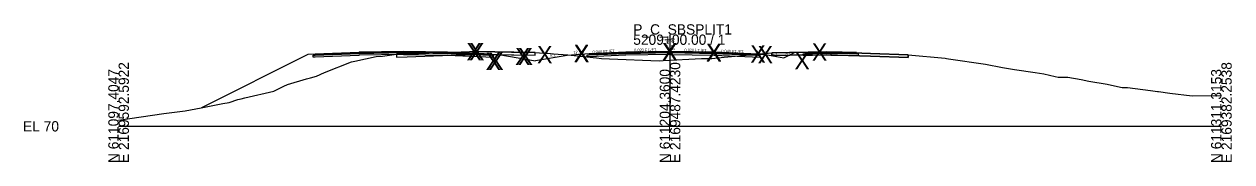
# Model space of a CAD drawing. Extents: x -26 to 1303, y -3010 to 12023.
# Drawn here: x 974.3 to 1302.8, y 6490.3 to 6527.8 of the extents above; entities that cross this region are included whole.
import ezdxf

# ---------------------------------------------------------------- set-up
doc = ezdxf.new("R2010")
doc.units = 0
for name, color, linetype in [('RD_GPK_XS_Cell', 7, 'Continuous'), ('RD_GPK_XS_Text_Node', 7, 'Continuous'), ('RD_XS_Base', 7, 'Continuous'), ('RD_XS_ExGround', 7, 'Continuous'), ('RD_XS_ExPaveRet', 7, 'Continuous'), ('RD_XS_Greenside', 7, 'Continuous'), ('RD_XS_Pave', 7, 'Continuous'), ('RD_XS_PaveOvlay_CP', 7, 'Continuous'), ('RD_XS_TieSlope', 7, 'Continuous'), ('RD_XS_TX_Elev_EX', 7, 'Continuous'), ('RD_XS_TX_Elev_PR', 7, 'Continuous'), ('RD_XS_TX_ShdSlope', 7, 'Continuous'), ('RD_XS_TX_Slope', 7, 'Continuous')]:
    doc.layers.add(name, color=color, linetype=linetype)

msp = doc.modelspace()

# ---------------------------------------------------------------- linework, layer by layer
at = {"layer": 'RD_GPK_XS_Cell'}
for p, q in [((1150, 6500), (1150, 6525)), ((1000, 6500), (1150, 6500)), ((1150, 6500), (1300, 6500))]:
    msp.add_line(p, q, dxfattribs=at)
at = {"layer": 'RD_XS_Base'}
for p, q in [((1052.97, 6519.34), (1053.46, 6519.36)), ((1052.97, 6519.33), (1052.97, 6519.34)), ((1052.97, 6518.84), (1052.97, 6519.33)), ((1053.46, 6518.86), (1052.97, 6518.84)), ((1053.46, 6519.36), (1053.47, 6519.36)), ((1053.47, 6518.86), (1053.46, 6518.86)), ((1053.47, 6519.36), (1065.35, 6519.83)), ((1065.35, 6519.33), (1053.47, 6518.86)), ((1065.35, 6519.83), (1065.47, 6519.84)), ((1065.47, 6519.34), (1065.35, 6519.33)), ((1065.47, 6519.84), (1077.46, 6520.08)), ((1077.46, 6519.58), (1065.47, 6519.34)), ((1077.46, 6520.08), (1077.47, 6520.08)), ((1077.47, 6519.58), (1077.46, 6519.58)), ((1077.47, 6520.08), (1077.47, 6520.24)), ((1077.47, 6520.24), (1077.47, 6520.24)), ((1077.47, 6520.24), (1077.47, 6520.24)), ((1077.47, 6520.24), (1077.47, 6519.58)), ((1077.47, 6520.08), (1077.47, 6520.24)), ((1077.47, 6520.24), (1077.47, 6519.58)), ((1077.47, 6520.08), (1077.47, 6520.08)), ((1077.47, 6520.08), (1077.47, 6519.58)), ((1077.49, 6520.08), (1077.47, 6520.08)), ((1077.47, 6520.08), (1077.47, 6519.58)), ((1089.47, 6519.84), (1077.47, 6520.08)), ((1077.47, 6520.08), (1077.47, 6520.08)), ((1077.47, 6519.58), (1077.49, 6519.58)), ((1077.47, 6519.58), (1077.47, 6519.58)), ((1077.47, 6519.58), (1077.47, 6519.58)), ((1077.47, 6519.58), (1089.47, 6519.34)), ((1101.47, 6519.36), (1089.47, 6519.84)), ((1089.47, 6519.34), (1101.97, 6518.84)), ((1091.47, 6519.76), (1091.47, 6519.76)), ((1091.47, 6519.26), (1091.47, 6519.26)), ((1101.97, 6519.34), (1101.47, 6519.36)), ((1101.47, 6519.36), (1101.47, 6519.36)), ((1101.97, 6518.84), (1101.97, 6519.34)), ((1101.97, 6519.34), (1101.97, 6519.34)), ((1101.97, 6518.84), (1101.97, 6518.84)), ((1101.97, 6518.84), (1101.97, 6518.84)), ((1127.5, 6519.42), (1128, 6519.44)), ((1127.5, 6518.92), (1127.5, 6519.42)), ((1127.5, 6519.42), (1127.5, 6519.42)), ((1128, 6518.94), (1127.5, 6518.92)), ((1127.5, 6518.92), (1127.5, 6518.92)), ((1127.5, 6518.92), (1127.5, 6518.92)), ((1128, 6519.44), (1138, 6519.84)), ((1128, 6519.44), (1128, 6519.44)), ((1138, 6519.34), (1128, 6518.94)), ((1128, 6518.94), (1128, 6518.94)), ((1136, 6519.76), (1136, 6519.76)), ((1136, 6519.26), (1136, 6519.26)), ((1138, 6519.84), (1150, 6520.08)), ((1150, 6519.58), (1138, 6519.34)), ((1150, 6520.08), (1150, 6520.24)), ((1150, 6520.24), (1150, 6519.58)), ((1150, 6520.08), (1150, 6519.58)), ((1150, 6520.08), (1150, 6520.08)), ((1162, 6519.84), (1150, 6520.08)), ((1150, 6520.08), (1150, 6520.08)), ((1150, 6519.58), (1150, 6519.58)), ((1150, 6519.58), (1150, 6519.58)), ((1150, 6519.58), (1162, 6519.34)), ((1174, 6519.36), (1162, 6519.84)), ((1162, 6519.84), (1162, 6519.84)), ((1162, 6519.34), (1162, 6519.34)), ((1162, 6519.34), (1174.5, 6518.84)), ((1174.5, 6519.34), (1174, 6519.36)), ((1174, 6519.36), (1174, 6519.36)), ((1174.5, 6518.84), (1174.5, 6519.34)), ((1174.5, 6519.34), (1174.5, 6519.34)), ((1174.5, 6518.84), (1174.5, 6518.84)), ((1174.5, 6518.84), (1174.5, 6518.84)), ((1186.25, 6519.77), (1186.75, 6519.78)), ((1186.25, 6519.27), (1186.25, 6519.77)), ((1186.75, 6519.28), (1186.25, 6519.27)), ((1186.75, 6519.78), (1188.75, 6519.82)), ((1188.75, 6519.32), (1186.75, 6519.28)), ((1188.75, 6519.82), (1193.75, 6519.92)), ((1193.75, 6519.42), (1188.75, 6519.32)), ((1193.75, 6519.98), (1193.75, 6520.08)), ((1193.75, 6520.08), (1193.75, 6519.68)), ((1193.75, 6519.92), (1193.75, 6519.98)), ((1196.85, 6519.86), (1193.75, 6519.92)), ((1193.75, 6519.92), (1193.75, 6519.42)), ((1193.75, 6519.68), (1193.75, 6519.42)), ((1193.75, 6519.42), (1196.85, 6519.36)), ((1198.76, 6519.82), (1196.85, 6519.86)), ((1196.85, 6519.36), (1198.76, 6519.32)), ((1199.5, 6519.8), (1198.76, 6519.82)), ((1198.76, 6519.32), (1199.68, 6519.3)), ((1200.76, 6519.78), (1199.5, 6519.8)), ((1199.68, 6519.3), (1201.26, 6519.27)), ((1200.94, 6519.77), (1200.76, 6519.78)), ((1201.26, 6519.77), (1200.94, 6519.77)), ((1201.26, 6519.45), (1201.26, 6519.77)), ((1201.26, 6519.27), (1201.26, 6519.45))]:
    msp.add_line(p, q, dxfattribs=at)
at = {"layer": 'RD_XS_ExGround'}
msp.add_lwpolyline([(1000, 6501.64), (1012.31, 6503.47), (1018.1, 6504.19), (1022.48, 6505.02), (1028.31, 6506.21), (1030.05, 6506.49), (1032.43, 6507.28), (1033.34, 6507.48), (1034.34, 6507.73), (1042.21, 6509.55), (1044.98, 6510.92), (1045.94, 6511.35), (1051.14, 6512.9), (1052.23, 6513.25), (1053.8, 6513.7), (1056.05, 6514.64), (1063.34, 6517.57), (1064.25, 6517.73), (1070.09, 6519), (1071.78, 6519.12), (1075.61, 6519.63), (1090.46, 6520.11), (1097.77, 6520.34), (1106.9, 6520.22), (1113.29, 6520.13), (1115.64, 6519.97), (1116.64, 6519.9), (1118.29, 6519.78), (1122.24, 6519.5), (1130.02, 6518.62), (1131.35, 6518.47), (1133.58, 6518.38), (1147.05, 6517.82), (1148.1, 6517.89), (1158.54, 6518.49), (1159.65, 6518.49), (1161.37, 6518.51), (1164.69, 6518.83), (1177.67, 6520.02), (1182.6, 6520.09), (1192.56, 6520.25), (1204.5, 6519.84), (1214.83, 6519.49), (1224.89, 6518.53), (1225.23, 6518.5), (1225.76, 6518.42), (1235.87, 6516.94), (1240.49, 6516.05), (1243.21, 6515.53), (1243.68, 6515.5), (1249.37, 6514.67), (1250.47, 6514.5), (1251.69, 6514.27), (1254.81, 6513.61), (1255.63, 6513.43), (1255.7, 6513.43), (1258.23, 6513.36), (1261.85, 6512.71), (1263.96, 6512.33), (1268.95, 6511.5), (1270.09, 6511.24), (1273.03, 6510.54), (1274.23, 6510.55), (1274.45, 6510.56), (1280.75, 6509.72), (1282.57, 6509.5), (1282.89, 6509.5), (1285.99, 6509.07), (1292.06, 6508.26), (1300, 6508.36)], dxfattribs=at)
at = {"layer": 'RD_XS_ExPaveRet'}
for points in [[(1075.61, 6519.63), (1075.61, 6519.63), (1075.61, 6519.63), (1075.61, 6518.96), (1075.61, 6518.88), (1075.61, 6518.88), (1075.61, 6518.88), (1078.52, 6518.97), (1090.46, 6519.36), (1090.79, 6519.37), (1097.77, 6519.59), (1097.83, 6519.59), (1106.9, 6519.47), (1107.54, 6519.46), (1113.29, 6519.38), (1113.29, 6519.38), (1113.29, 6519.38), (1113.29, 6520.09), (1113.29, 6520.13), (1113.29, 6520.13), (1113.29, 6520.13), (1107.54, 6520.21), (1106.9, 6520.22), (1097.83, 6520.34), (1097.77, 6520.34), (1090.79, 6520.12), (1090.46, 6520.11), (1078.52, 6519.72), (1075.61, 6519.63)], [(1075.61, 6519.63), (1075.61, 6519.63), (1075.61, 6518.96), (1075.61, 6518.88), (1075.61, 6518.88), (1078.52, 6518.97), (1090.46, 6519.36), (1090.79, 6519.37), (1097.77, 6519.59), (1097.83, 6519.59), (1106.9, 6519.47), (1107.54, 6519.46), (1113.29, 6519.38), (1113.29, 6519.38), (1113.29, 6520.09), (1113.29, 6520.13), (1113.29, 6520.13), (1107.54, 6520.21), (1106.9, 6520.22), (1097.83, 6520.34), (1097.77, 6520.34), (1090.79, 6520.12), (1090.46, 6520.11), (1078.52, 6519.72), (1075.61, 6519.63)], [(1214.83, 6519.49), (1214.83, 6519.49), (1214.83, 6518.74), (1204.5, 6519.09), (1204.5, 6519.09), (1192.56, 6519.5), (1192.56, 6519.5), (1182.6, 6519.34), (1182.6, 6519.34), (1177.67, 6519.27), (1177.67, 6519.27), (1177.67, 6520.02), (1177.67, 6520.02), (1177.67, 6520.02), (1182.6, 6520.09), (1182.6, 6520.09), (1192.56, 6520.25), (1192.56, 6520.25), (1204.5, 6519.84), (1204.5, 6519.84), (1214.83, 6519.49)], [(1204.5, 6519.84), (1192.56, 6520.25), (1182.6, 6520.09), (1177.67, 6520.02), (1177.67, 6519.27), (1182.6, 6519.34), (1192.56, 6519.5), (1204.5, 6519.09), (1214.83, 6518.74), (1214.83, 6519.49), (1204.5, 6519.84)]]:
    msp.add_lwpolyline(points, dxfattribs=at)
at = {"layer": 'RD_XS_Greenside'}
for p, q in [((1051.47, 6519.52), (1022.54, 6505.06)), ((1103.47, 6519.52), (1113.45, 6517.85)), ((1122, 6519.28), (1113.45, 6517.85)), ((1176, 6519.52), (1181, 6518.68)), ((1181, 6518.68), (1183.86, 6520.11))]:
    msp.add_line(p, q, dxfattribs=at)
at = {"layer": 'RD_XS_Pave'}
for p, q in [((1065.35, 6520.15), (1053.47, 6519.68)), ((1065.35, 6519.99), (1053.47, 6519.52)), ((1053.47, 6519.52), (1065.35, 6519.99)), ((1053.47, 6519.36), (1065.35, 6519.83)), ((1053.47, 6519.68), (1053.47, 6519.67)), ((1053.47, 6519.67), (1053.47, 6519.52)), ((1053.47, 6519.52), (1053.47, 6519.52)), ((1053.47, 6519.52), (1053.47, 6519.36)), ((1065.47, 6520.16), (1065.35, 6520.15)), ((1065.47, 6520), (1065.35, 6519.99)), ((1065.35, 6519.99), (1065.47, 6520)), ((1065.35, 6519.83), (1065.47, 6519.84)), ((1077.46, 6520.4), (1065.47, 6520.16)), ((1077.46, 6520.24), (1065.47, 6520)), ((1065.47, 6520), (1077.46, 6520.24)), ((1065.47, 6519.84), (1077.46, 6520.08)), ((1077.47, 6520.4), (1077.46, 6520.4)), ((1077.47, 6520.24), (1077.46, 6520.24)), ((1077.46, 6520.24), (1077.47, 6520.24)), ((1077.46, 6520.08), (1077.47, 6520.08)), ((1077.49, 6520.4), (1077.47, 6520.4)), ((1089.47, 6520.16), (1077.47, 6520.4)), ((1077.47, 6520.08), (1077.47, 6520.24)), ((1077.47, 6520.24), (1077.47, 6520.24)), ((1077.47, 6520.24), (1077.49, 6520.24)), ((1077.49, 6520.24), (1077.47, 6520.24)), ((1077.47, 6520.24), (1077.47, 6520.24)), ((1077.47, 6520.24), (1077.47, 6520.08)), ((1077.47, 6520.08), (1077.47, 6520.24)), ((1077.47, 6520.24), (1089.47, 6520)), ((1089.47, 6520), (1077.47, 6520.24)), ((1077.47, 6520.24), (1077.47, 6520.08)), ((1077.47, 6520.08), (1077.49, 6520.08)), ((1077.47, 6520.08), (1077.47, 6520.08)), ((1077.47, 6520.08), (1077.47, 6520.08)), ((1077.47, 6520.08), (1089.47, 6519.84)), ((1101.47, 6519.68), (1089.47, 6520.16)), ((1089.47, 6520), (1101.47, 6519.52)), ((1101.47, 6519.52), (1089.47, 6520)), ((1089.47, 6519.84), (1101.47, 6519.36)), ((1091.47, 6520.08), (1091.47, 6520.08)), ((1091.47, 6519.92), (1091.47, 6519.92)), ((1091.47, 6519.92), (1091.47, 6519.92)), ((1091.47, 6519.76), (1091.47, 6519.76)), ((1101.47, 6519.52), (1101.47, 6519.68)), ((1101.47, 6519.68), (1101.47, 6519.68)), ((1101.47, 6519.52), (1101.47, 6519.52)), ((1101.47, 6519.52), (1101.47, 6519.52)), ((1101.47, 6519.36), (1101.47, 6519.52)), ((1101.47, 6519.52), (1101.47, 6519.52)), ((1101.47, 6519.36), (1101.47, 6519.36)), ((1101.47, 6519.36), (1101.47, 6519.36)), ((1138, 6520.16), (1128, 6519.76)), ((1138, 6520), (1128, 6519.6)), ((1128, 6519.6), (1138, 6520)), ((1128, 6519.44), (1138, 6519.84)), ((1128, 6519.76), (1128, 6519.76)), ((1128, 6519.76), (1128, 6519.6)), ((1128, 6519.6), (1128, 6519.6)), ((1128, 6519.6), (1128, 6519.44)), ((1128, 6519.6), (1128, 6519.6)), ((1128, 6519.6), (1128, 6519.6)), ((1128, 6519.44), (1128, 6519.44)), ((1128, 6519.44), (1128, 6519.44)), ((1136, 6520.08), (1136, 6520.08)), ((1136, 6519.92), (1136, 6519.92)), ((1136, 6519.92), (1136, 6519.92)), ((1136, 6519.76), (1136, 6519.76)), ((1150, 6520.4), (1138, 6520.16)), ((1150, 6520.24), (1138, 6520)), ((1138, 6520), (1150, 6520.24)), ((1138, 6519.84), (1150, 6520.08)), ((1162, 6520.16), (1150, 6520.4)), ((1150, 6520.08), (1150, 6520.24)), ((1150, 6520.24), (1162, 6520)), ((1162, 6520), (1150, 6520.24)), ((1150, 6520.24), (1150, 6520.24)), ((1150, 6520.24), (1150, 6520.08)), ((1150, 6520.08), (1150, 6520.08)), ((1150, 6520.08), (1150, 6520.08)), ((1150, 6520.08), (1150, 6520.08)), ((1150, 6520.08), (1162, 6519.84)), ((1174, 6519.68), (1162, 6520.16)), ((1162, 6520.16), (1162, 6520.16)), ((1162, 6520), (1162, 6520)), ((1162, 6520), (1174, 6519.52)), ((1174, 6519.52), (1162, 6520)), ((1162, 6520), (1162, 6520)), ((1162, 6519.84), (1162, 6519.84)), ((1162, 6519.84), (1174, 6519.36)), ((1174, 6519.52), (1174, 6519.68)), ((1174, 6519.68), (1174, 6519.68)), ((1174, 6519.52), (1174, 6519.52)), ((1174, 6519.52), (1174, 6519.52)), ((1174, 6519.36), (1174, 6519.52)), ((1174, 6519.52), (1174, 6519.52)), ((1174, 6519.36), (1174, 6519.36)), ((1174, 6519.36), (1174, 6519.36)), ((1187.57, 6520.11), (1186.75, 6520.1)), ((1186.75, 6520.1), (1186.75, 6520.03)), ((1186.75, 6520.03), (1186.75, 6519.94)), ((1188.75, 6519.98), (1186.75, 6519.94)), ((1186.75, 6519.94), (1187.93, 6519.96)), ((1186.75, 6519.94), (1186.75, 6519.78)), ((1186.75, 6519.78), (1188.75, 6519.82)), ((1188.75, 6520.14), (1187.57, 6520.11)), ((1187.93, 6519.96), (1188.75, 6519.98)), ((1190.75, 6520.18), (1188.75, 6520.14)), ((1193.75, 6520.08), (1188.75, 6519.98)), ((1188.75, 6519.98), (1190.75, 6520.02)), ((1188.75, 6519.82), (1193.75, 6519.92)), ((1193.75, 6520.24), (1190.75, 6520.18)), ((1190.75, 6520.02), (1193.75, 6520.08)), ((1196.85, 6520.17), (1193.75, 6520.24)), ((1193.75, 6520.08), (1196.85, 6520.02)), ((1198.76, 6519.98), (1193.75, 6520.08)), ((1193.75, 6520.08), (1193.75, 6519.92)), ((1193.75, 6519.92), (1193.75, 6520.08)), ((1193.75, 6519.92), (1198.76, 6519.82)), ((1198.76, 6520.14), (1196.85, 6520.17)), ((1196.85, 6520.02), (1198.76, 6519.98)), ((1199.5, 6520.12), (1198.76, 6520.14)), ((1198.76, 6519.98), (1200.02, 6519.95)), ((1200.76, 6519.94), (1198.76, 6519.98)), ((1198.76, 6519.82), (1200.76, 6519.78)), ((1200.76, 6520.1), (1199.5, 6520.12)), ((1200.02, 6519.95), (1200.76, 6519.94)), ((1200.76, 6520), (1200.76, 6520.1)), ((1200.76, 6519.94), (1200.76, 6520)), ((1200.76, 6519.78), (1200.76, 6519.94))]:
    msp.add_line(p, q, dxfattribs=at)
at = {"layer": 'RD_XS_PaveOvlay_CP'}
for p, q in [((1053.47, 6519.68), (1065.47, 6520.16)), ((1065.47, 6520.16), (1077.47, 6520.4)), ((1077.47, 6520.4), (1089.47, 6520.16)), ((1089.47, 6520.16), (1101.47, 6519.68)), ((1138, 6520.16), (1128, 6519.76)), ((1128, 6519.76), (1128, 6519.76)), ((1136, 6520.08), (1136, 6520.08)), ((1150, 6520.4), (1138, 6520.16)), ((1162, 6520.16), (1150, 6520.4)), ((1174, 6519.68), (1162, 6520.16)), ((1162, 6520.16), (1162, 6520.16)), ((1174, 6519.68), (1174, 6519.68)), ((1186.75, 6520.1), (1188.75, 6520.14)), ((1188.75, 6520.14), (1193.75, 6520.24)), ((1193.75, 6520.24), (1198.76, 6520.14)), ((1198.76, 6520.14), (1200.76, 6520.1))]:
    msp.add_line(p, q, dxfattribs=at)
at = {"layer": 'RD_XS_TieSlope'}
for p, q in [((1053.47, 6519.68), (1051.47, 6519.52)), ((1101.47, 6519.68), (1103.47, 6519.52)), ((1128, 6519.76), (1122, 6519.28)), ((1174, 6519.68), (1176, 6519.52))]:
    msp.add_line(p, q, dxfattribs=at)

# ---------------------------------------------------------------- texts
at = {"layer": 'RD_GPK_XS_Cell'}
for s, p in [('5209+00.00 / 1', (1140, 6522.2)), ('P_C_SBSPLIT1', (1140, 6525)), ('EL 70', (974, 6498.6))]:
    msp.add_text(s, height=2.8, dxfattribs=at).set_placement(p)
for s, p in [('N 611097.4047', (1000, 6490)), ('E 2169592.5922', (1002.8, 6490)), ('N 611204.3600', (1150, 6490)), ('E 2169487.4230', (1152.8, 6490)), ('N 611311.3153', (1300, 6490)), ('E 2169382.2538', (1302.8, 6490))]:
    msp.add_text(s, height=2.8, rotation=90, dxfattribs=at).set_placement(p)
at = {"layer": 'RD_GPK_XS_Text_Node'}
for p in [(1094.62, 6517.97), (1095.34, 6517.97), (1107.84, 6516.69), (1108.55, 6516.69), (1113.84, 6517.17), (1123.84, 6517.57), (1123.84, 6517.41), (1147.84, 6518.05), (1147.84, 6517.89), (1159.84, 6517.81), (1159.84, 6517.65), (1171.84, 6517.33), (1173.84, 6517.17), (1188.59, 6517.88), (1099.84, 6515.36), (1100.55, 6515.36), (1183.84, 6515.51)]:
    msp.add_text('X', height=4.69, dxfattribs=at).set_placement(p)
at = {"layer": 'RD_XS_TX_Elev_EX'}
msp.add_text('87.99', height=0.6, rotation=90, dxfattribs=at).set_placement((1149.63, 6521.22))
at = {"layer": 'RD_XS_TX_Elev_PR'}
msp.add_text('90.40', height=1, rotation=90, dxfattribs=at).set_placement((1151.25, 6520.68))
at = {"layer": 'RD_XS_TX_ShdSlope'}
for rotation, p in [(4.5739, (1123.78, 6519.76)), (355.4261, (1173.52, 6519.89))]:
    msp.add_text('12.5:1', height=0.75, rotation=rotation, dxfattribs=at).set_placement(p)
at = {"layer": 'RD_XS_TX_Slope'}
for s, rotation, p in [('6:1', 9.4642, (1117.45, 6518.89)), ('0.040 FT./FT.', 2.2906, (1128.93, 6519.89)), ('0.020 FT./FT.', 1.1458, (1140.27, 6520.37)), ('0.020 FT./FT.', 358.8542, (1153.94, 6520.42)), ('0.040 FT./FT.', 357.7094, (1163.94, 6520.18)), ('6:1', 350.5358, (1177.7, 6519.29)), ('2:1', 26.5651, (1181.67, 6519.08))]:
    msp.add_text(s, height=0.75, rotation=rotation, dxfattribs=at).set_placement(p)

doc.saveas('drawing.dxf')
